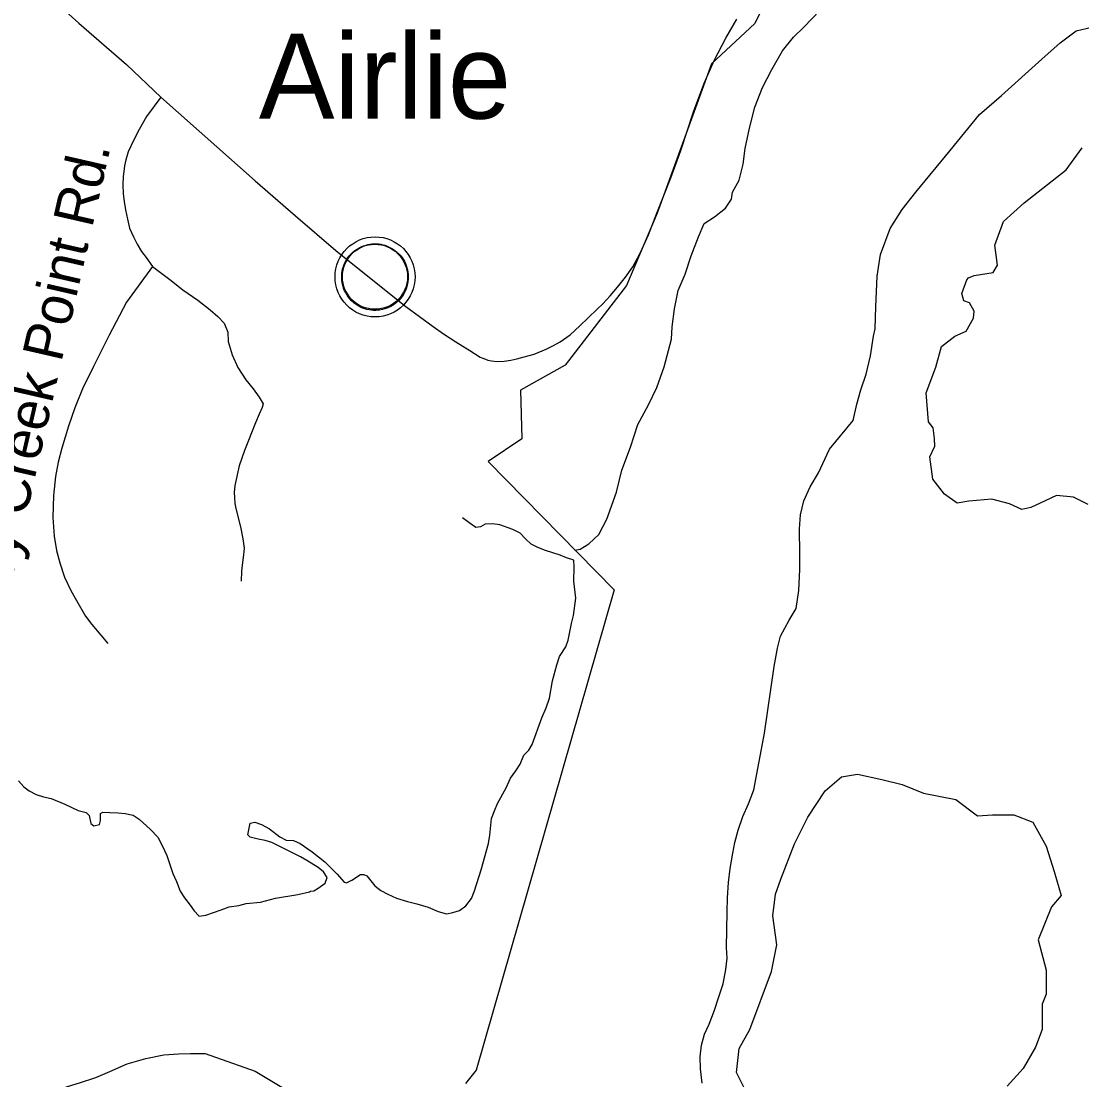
# Model space of a CAD drawing. Extents: x 2290055 to 2389491, y 66597 to 237875.
# Drawn here: x 2355737 to 2358236, y 168633 to 171128 of the extents above; entities that cross this region are included whole.
import ezdxf

# ---------------------------------------------------------------- set-up
doc = ezdxf.new("R2010")
doc.units = 0
for name, color, linetype in [('Exist Boundary Political City Limit New', 7, 'Continuous'), ('Exist Civil Demographics City Label', 7, 'Continuous'), ('Exist Civil Demographics Community CELL', 7, 'Continuous'), ('Exist Hydrographic Creek Double Shore', 7, 'Continuous'), ('Exist Hydrographic Creek Single Shore', 7, 'Continuous'), ('Exist Hydrographic Island Shore', 7, 'Continuous'), ('Exist Hydrographic River Shore', 7, 'Continuous'), ('Exist Road Non-System Type 51', 7, 'Continuous'), ('Exist Road Non-System Type 51 Label', 7, 'Continuous'), ('Map Preparation Boundary City Limit Buffer Line', 7, 'Continuous')]:
    doc.layers.add(name, color=color, linetype=linetype)

msp = doc.modelspace()

# ---------------------------------------------------------------- linework, layer by layer
at = {"layer": 'Exist Boundary Political City Limit New'}
msp.add_lwpolyline([(2357544.2, 171283.5), (2357465.5, 171122.5), (2357363.8, 171027.3), (2357235.5, 170675.8), (2357163.2, 170504.9), (2357019, 170317.7), (2356913.8, 170258.5), (2356917, 170143.5), (2356837.5, 170090.1), (2357134, 169788.2), (2356809, 168655.8), (2356783.5, 168624.1)], dxfattribs=at)
at = {"layer": 'Exist Civil Demographics Community CELL'}
msp.add_lwpolyline([(2356493.1, 170537.9), (2356494.1, 170543.5), (2356495.9, 170550.1), (2356498.8, 170557.3), (2356501.7, 170563), (2356505.1, 170568.7), (2356508.8, 170573.9), (2356512.8, 170578.2), (2356517.4, 170582.8), (2356522.9, 170587.4), (2356528.3, 170591.1), (2356533.2, 170594), (2356538.3, 170596.4), (2356543.7, 170598.7), (2356549.4, 170600.5), (2356553.7, 170601.7), (2356558.5, 170602.4), (2356562.7, 170603.1), (2356569, 170603.4), (2356573.5, 170603.3), (2356579.1, 170603), (2356584, 170602.3), (2356588.9, 170601.3), (2356593.9, 170599.9), (2356599.1, 170598), (2356605.8, 170595), (2356612, 170591.6), (2356617.1, 170588), (2356622.3, 170584), (2356625.6, 170580.9), (2356629.7, 170576.5), (2356633.5, 170571.8), (2356636.6, 170567.2), (2356639.8, 170562.2), (2356642.2, 170557), (2356644.2, 170552), (2356645.8, 170547), (2356647.1, 170542.4), (2356648.2, 170536.3), (2356648.8, 170531.6), (2356649.1, 170525.6), (2356648.9, 170519.9), (2356648.3, 170514.2), (2356647.4, 170508.7), (2356645.7, 170502.5), (2356643.9, 170496.7), (2356641.6, 170491.6), (2356638.4, 170485.6), (2356635.1, 170480.3), (2356631.7, 170475.6), (2356627.4, 170470.9), (2356622.1, 170465.9), (2356617.1, 170461.8), (2356612.1, 170458.3), (2356607.8, 170455.8), (2356601, 170452.6), (2356593.8, 170449.9), (2356587.9, 170448.4), (2356581.3, 170447.1), (2356576.9, 170446.7), (2356572.4, 170446.4), (2356566.8, 170446.4), (2356562.5, 170446.8), (2356556.9, 170447.5), (2356551, 170448.8), (2356546.4, 170450.1), (2356541.2, 170452), (2356536.6, 170454), (2356532.7, 170456.3), (2356525.9, 170460.3), (2356520.3, 170464.6), (2356515.4, 170469.1), (2356510.9, 170473.9), (2356507.7, 170477.9), (2356504.8, 170482.1), (2356500.7, 170489.2), (2356499, 170492.7), (2356497.2, 170496.7), (2356494.6, 170504.9), (2356493.1, 170512), (2356492.4, 170517.1), (2356492.1, 170523.5), (2356492, 170528.2), (2356492.6, 170534.6)], close=True, dxfattribs=at)
for centre, radius in [((2356570.7, 170525.5), 94.3), ((2356570.5, 170525.8), 76.7)]:
    msp.add_circle(centre, radius, dxfattribs=at)
at = {"layer": 'Exist Hydrographic Creek Double Shore'}
msp.add_lwpolyline([(2355730.5, 169337.8), (2355742.5, 169323.5), (2355755.5, 169314.5), (2355772.2, 169305.5), (2355789.5, 169300.2), (2355807.5, 169295.8), (2355839.7, 169282.6), (2355870.5, 169268), (2355889.7, 169263.3), (2355896.5, 169255.9), (2355901, 169237.4), (2355907.5, 169232), (2355921.2, 169235.2), (2355923.5, 169244), (2355923.5, 169260.8), (2355928.7, 169264.3), (2355945.2, 169262.9), (2355965, 169262.7), (2355981.7, 169261), (2356000.7, 169256.9), (2356015, 169247.4), (2356041.7, 169223.1), (2356058.7, 169205.2), (2356069.2, 169185.6), (2356080, 169162), (2356094, 169119.6), (2356103, 169100.6), (2356111, 169077.9), (2356121.5, 169061.9), (2356135.2, 169044.4), (2356144.2, 169031.5), (2356155, 169019.4)], dxfattribs=at)
at = {"layer": 'Exist Hydrographic Creek Single Shore'}
for points in [[(2357041.3, 169881.6), (2357054, 169884.1), (2357074.5, 169896.7), (2357098.1, 169918.7), (2357117.2, 169954.7), (2357139.9, 170018.4), (2357152.4, 170069.9), (2357172.9, 170123.9), (2357190.2, 170177.9), (2357215.2, 170224.3), (2357235.1, 170265), (2357252.5, 170313.3), (2357269.5, 170379), (2357270.8, 170407.5), (2357276.1, 170450.5), (2357285.3, 170493.4), (2357301.3, 170531.9), (2357315.5, 170574.9), (2357333.1, 170619.7), (2357346.8, 170651.3), (2357371, 170666.7), (2357396.4, 170687.8), (2357410.6, 170708.6), (2357413.5, 170725), (2357429.1, 170753.4), (2357438.7, 170791.3), (2357443.4, 170828), (2357453.5, 170876.3), (2357466, 170925.3), (2357484, 170971.7), (2357505.9, 171014.3), (2357531.2, 171058.4), (2357557, 171090.6), (2357581.4, 171113.6), (2357618.7, 171153.2)], [(2357341.9, 168625.5), (2357337.8, 168659.2), (2357336.6, 168687.7), (2357340.3, 168715), (2357347.2, 168740.7), (2357358.5, 168764.5), (2357370.8, 168797.5), (2357380.3, 168826.7), (2357390.9, 168859), (2357397.5, 168893.3), (2357400.3, 168920), (2357398.9, 168945.3), (2357400.3, 169028.8), (2357401.6, 169062.1), (2357404, 169098.3), (2357407.9, 169131.3), (2357414.3, 169167.1), (2357418.8, 169192.2), (2357426.2, 169221.4), (2357437.7, 169253.7), (2357451, 169283.5), (2357463.1, 169316.5), (2357488.3, 169449.8), (2357511.7, 169607.2), (2357519.3, 169650.3), (2357526, 169678.9), (2357546.5, 169716.3), (2357563.6, 169744.2), (2357569.9, 169786.1), (2357571.6, 169836.2), (2357572, 169864.8), (2357571.6, 169893.6), (2357570.9, 169910.8), (2357570.9, 169931.7), (2357573.2, 169964.7), (2357581.4, 169997.4), (2357596, 170030.7), (2357615.7, 170063.7), (2357641.7, 170119.2), (2357697.7, 170186.8), (2357706.5, 170225.2), (2357715.9, 170259), (2357728.2, 170296.5), (2357738.1, 170339.3), (2357745.7, 170385.9), (2357749.5, 170402.9), (2357751, 170455.2), (2357754.5, 170527.1), (2357762.1, 170577.9), (2357785, 170639.4), (2357812.9, 170684.2), (2357845.7, 170725.2), (2357926.1, 170823.7), (2357995.4, 170907.9), (2358047.1, 170953), (2358142.4, 171038.8), (2358185.3, 171076.7), (2358223, 171105.4), (2358276.9, 171117.7)], [(2355708.1, 168570.8), (2355743.5, 168586), (2355874.3, 168626), (2355912.9, 168638.7), (2355945.3, 168652.6), (2355986.7, 168670.7), (2356030.6, 168683.7), (2356073, 168692), (2356107.1, 168694.5), (2356135.6, 168694.8), (2356170, 168694.8), (2356287.9, 168653.2), (2356450.7, 168555.8), (2356485.2, 168533.6), (2356526.4, 168503.5), (2356566.4, 168470.8), (2356598.2, 168446), (2356623, 168419.4)]]:
    msp.add_lwpolyline(points, dxfattribs=at)
at = {"layer": 'Exist Hydrographic Island Shore'}
for points in [[(2358251.5, 169988.7), (2358216.7, 170006.6), (2358177, 170009.9), (2358138.7, 169992), (2358116.2, 169982.2), (2358095.5, 169977.3), (2358066, 169990.3), (2358024.2, 170001.7), (2357970.5, 169996.9), (2357942.7, 169992), (2357913.2, 170013.1), (2357885.5, 170048.9), (2357878.5, 170101), (2357890.2, 170126.8), (2357889, 170144.9), (2357886.2, 170169.8), (2357875, 170184), (2357869.7, 170252.3), (2357892.5, 170312.5), (2357906.2, 170361.3), (2357937.5, 170385.7), (2357964.2, 170397.6), (2357981.5, 170427.8), (2357982.7, 170444.3), (2357971.7, 170464.3), (2357958.2, 170468.7), (2357954, 170486.3), (2357965.7, 170518.3), (2357969.7, 170522.9), (2357982.7, 170528.9), (2358027.7, 170535.4), (2358038.2, 170553.3), (2358031.2, 170600.5), (2358052, 170655.8), (2358100.5, 170699.7), (2358199.5, 170777.8), (2358237.7, 170829.9)], [(2357447.7, 168600), (2357422.5, 168650.6), (2357428.7, 168707.2), (2357454.2, 168751.8), (2357505, 168888.8), (2357517.7, 168951.3), (2357508.2, 169019.8), (2357514.5, 169070.4), (2357527.2, 169106.1), (2357559, 169189.5), (2357590.7, 169252), (2357632, 169314.5), (2357670, 169347.3), (2357708.2, 169353.2), (2357765.2, 169341.3), (2357813, 169329.4), (2357863.7, 169308.6), (2357940, 169293.7), (2357990.7, 169255), (2358025.7, 169258), (2358076.5, 169258), (2358121, 169240.1), (2358152.7, 169183.5), (2358171.7, 169124), (2358187.7, 169067.4), (2358165.5, 169040.6), (2358133.7, 168963.2), (2358152.7, 168891.8), (2358152.7, 168835.2), (2358143.2, 168811.4), (2358143.2, 168751.8), (2358127.2, 168710.2), (2358098.7, 168659.6), (2358060.7, 168617.9)]]:
    msp.add_lwpolyline(points, dxfattribs=at)
at = {"layer": 'Exist Hydrographic River Shore'}
msp.add_lwpolyline([(2356155, 169019.4), (2356155.5, 169018.9), (2356171.5, 169021.3), (2356208, 169033.7), (2356226.7, 169041.1), (2356249.2, 169044), (2356267.2, 169048.5), (2356300.5, 169051.7), (2356335.7, 169061.3), (2356388.5, 169069.9), (2356416.5, 169075.8), (2356418.5, 169077.9), (2356426.2, 169078.9), (2356436.7, 169084.8), (2356453, 169096.9), (2356457.5, 169109.8), (2356449, 169123.2), (2356436.2, 169133.4), (2356409.5, 169150.4), (2356394.7, 169158.6), (2356327.5, 169192.7), (2356312, 169197.3), (2356295, 169200), (2356276, 169205), (2356270.7, 169210.5), (2356276.2, 169238), (2356287, 169240), (2356303, 169235), (2356322, 169224.7), (2356346.5, 169206.1), (2356361.5, 169198.3), (2356378.2, 169197.3), (2356394.5, 169190.2), (2356422.5, 169170.2), (2356452.5, 169147), (2356481.2, 169117.6), (2356497.7, 169099), (2356503, 169097.2), (2356516, 169103.6), (2356536, 169117.1), (2356544.5, 169116.9), (2356551.5, 169113.8), (2356570, 169090.2), (2356584, 169079.2), (2356601, 169070.5), (2356621.5, 169061.6), (2356647, 169053.1), (2356669.5, 169048.2), (2356696, 169039.7), (2356719.2, 169029.8), (2356739, 169024.6), (2356754, 169027.3), (2356769.5, 169032.5), (2356785, 169043.3), (2356797.7, 169060.1), (2356804.7, 169078.9), (2356821, 169128), (2356838.2, 169189.9), (2356841.5, 169209.6), (2356845, 169248.8), (2356852.2, 169267.4), (2356859.5, 169284), (2356879.5, 169321.5), (2356890, 169344), (2356902.7, 169361.6), (2356912.7, 169377), (2356921.7, 169398.4), (2356933.5, 169410), (2356940.7, 169423.7), (2356964, 169486.4), (2356974.2, 169509.8), (2356981.5, 169532.4), (2356989, 169573.4), (2356999.2, 169611), (2357005.5, 169630.5), (2357020.5, 169653.9), (2357025.5, 169669.4), (2357033.5, 169708.5), (2357038.7, 169727.8), (2357043.7, 169768.1), (2357039.5, 169808), (2357040, 169842.2), (2357039, 169858), (2357021.7, 169863.4), (2357007.2, 169870), (2356972.5, 169880.7), (2356954, 169887.9), (2356938.7, 169895.2), (2356925.5, 169907.8), (2356912.5, 169921.6), (2356895.5, 169930.5), (2356864.5, 169941.3), (2356847.7, 169943.7), (2356830, 169942.7), (2356819.2, 169936.5), (2356808.2, 169935), (2356794.5, 169944), (2356777, 169957.7)], dxfattribs=at)
at = {"layer": 'Exist Road Non-System Type 51'}
for points in [[(2355700.5, 171278.9), (2355872.7, 171123.6), (2355984.9, 171025.9), (2356065.7, 170949), (2356287.9, 170751.7), (2356383, 170669.5), (2356478.2, 170587.3), (2356569.4, 170514.7), (2356643.6, 170455.6), (2356707.5, 170408.3), (2356732.1, 170391.2), (2356761.1, 170372.3), (2356793.8, 170351.6), (2356818.3, 170336.5), (2356822.7, 170334.7), (2356826.7, 170332.9), (2356836.6, 170329.4), (2356844.9, 170327.7), (2356858.8, 170326.3), (2356874.8, 170326.9), (2356890.8, 170329.5), (2356904.5, 170332.1), (2356922.3, 170336.7), (2356946, 170343.5), (2356973.8, 170354.8), (2356991.5, 170363.4), (2357006.9, 170372.2), (2357030.6, 170388.9), (2357053.7, 170409.8), (2357073, 170428.7), (2357094.1, 170449.5), (2357107.4, 170462.2), (2357124.7, 170480.9), (2357142, 170501.3), (2357161.1, 170524.4), (2357178.2, 170549), (2357189.5, 170569.5), (2357200.4, 170591.9), (2357215.2, 170624.3), (2357235.2, 170675.3), (2357268, 170758.7), (2357291.3, 170823.6), (2357321.8, 170916.7), (2357347, 170983.7), (2357370.9, 171036.8), (2357397.1, 171087.7), (2357423.2, 171132.8)], [(2356065.7, 170949), (2356031.8, 170903.7), (2356014.9, 170872.8), (2356001.8, 170848.4), (2355988.8, 170820), (2355983.6, 170801.7), (2355980.2, 170787.5), (2355977.3, 170761.4), (2355976.1, 170743.3), (2355977, 170721.3), (2355979.6, 170703.4), (2355982.4, 170683.5), (2355987.2, 170661.7), (2355992, 170639.9), (2356001, 170620.2), (2356009.6, 170602.5), (2356020.1, 170585.2), (2356030.8, 170571.5), (2356045.8, 170550.1)], [(2356045.8, 170550.1), (2355985.1, 170465.7), (2355943.9, 170387.9), (2355907.1, 170314.6), (2355881, 170261.3), (2355862.7, 170216.6), (2355848.3, 170174), (2355832.7, 170121.6), (2355823.8, 170089), (2355817.2, 170055), (2355812.8, 170010.5), (2355810.9, 169958.6), (2355814.6, 169914.7), (2355820.2, 169880.8), (2355827.3, 169851.2), (2355838.5, 169817.5), (2355853.8, 169786.3), (2355866.9, 169762.5), (2355888.4, 169725.7), (2355902.9, 169706.2), (2355924, 169680.8), (2355940.8, 169661.4)], [(2356045.8, 170550.1), (2356087, 170519.6), (2356117.9, 170494.9), (2356153, 170470.3), (2356181.8, 170447.5), (2356200.4, 170432.2), (2356215.2, 170416.7), (2356223.9, 170395), (2356224.8, 170373.1), (2356233.9, 170341.6), (2356247.2, 170311.9), (2356266.4, 170282.8), (2356283, 170261.5), (2356297.9, 170242.1), (2356306.7, 170226.3), (2356304.8, 170218), (2356297.5, 170202), (2356288.5, 170181.6), (2356262.8, 170116.6), (2356250.5, 170080), (2356240.2, 170033.7), (2356238.8, 170017.5), (2356239.3, 170005.4), (2356239.9, 169991.6), (2356242.3, 169979.6), (2356249.3, 169952), (2356254, 169932.1), (2356259.3, 169908.4), (2356262.1, 169886.5), (2356260.8, 169870.4), (2356257.4, 169846.3), (2356256, 169832.1), (2356255, 169808.1)]]:
    msp.add_lwpolyline(points, dxfattribs=at)
at = {"layer": 'Map Preparation Boundary City Limit Buffer Line'}
msp.add_lwpolyline([(2357544.2, 171283.5), (2357465.5, 171122.5), (2357363.8, 171027.3), (2357235.5, 170675.8), (2357163.2, 170504.9), (2357019, 170317.7), (2356913.8, 170258.5), (2356917, 170143.5), (2356837.5, 170090.1), (2357134, 169788.2), (2356809, 168655.8), (2356783.5, 168624.1)], dxfattribs=at)

# ---------------------------------------------------------------- texts
at = {"layer": 'Exist Civil Demographics City Label'}
msp.add_text('Airlie', height=200, dxfattribs=at).set_placement((2356296.8, 170898.4))
at = {"layer": 'Exist Road Non-System Type 51 Label'}
msp.add_text('Bradley Creek Point Rd.', height=95, rotation=77.1061, dxfattribs=at).set_placement((2355643.6, 169503.2))

doc.saveas('drawing.dxf')
